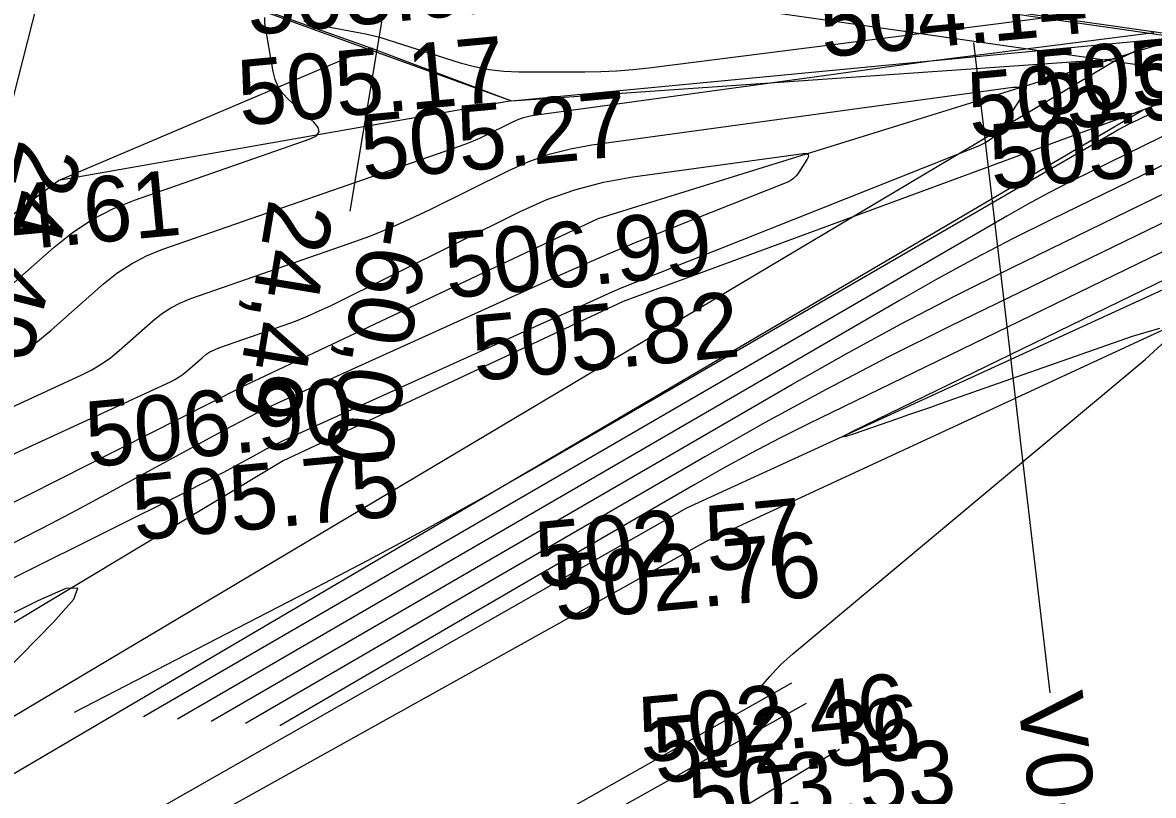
# Model space of a CAD drawing. Extents: x -636600 to -628587, y -1090963 to -1085869.
# Drawn here: x -629709.21 to -629674.68, y -1086755.54 to -1086731.94 of the extents above; entities that cross this region are included whole.
import ezdxf

# ---------------------------------------------------------------- set-up
doc = ezdxf.new("R2010")
doc.units = 0
for name, color, linetype in [('01_PARCELY_NÁVRH_PC', 7, 'Continuous'), ('07_ELEKTRO', 7, 'Continuous'), ('07_OCH_P A POPISY TI', 7, 'Continuous'), ('21', 7, 'Continuous'), ('37', 7, 'Continuous'), ('42', 7, 'Continuous'), ('53', 7, 'Continuous'), ('60', 7, 'Continuous'), ('Ex_Major Contours', 7, 'Continuous'), ('Ex_Minor Contours', 7, 'Continuous'), ('koty_vše', 7, 'Continuous'), ('PARCELY_NÁVRH_SILNICE_ŽELEZNICE', 7, 'Continuous'), ('POLOMERY', 7, 'Continuous'), ('VRCHOLY', 7, 'Continuous')]:
    doc.layers.add(name, color=color, linetype=linetype)

msp = doc.modelspace()

# ---------------------------------------------------------------- linework, layer by layer
at = {"layer": '01_PARCELY_NÁVRH_PC'}
msp.add_lwpolyline([(-629803.313, -1086721.653), (-629799.288, -1086720.046), (-629792, -1086719.624), (-629751.849, -1086721.506), (-629730.281, -1086723.535), (-629716.608, -1086726.252), (-629694.278, -1086734.324), (-629675.728, -1086733.028), (-629621.137, -1086708.4), (-629607.424, -1086709.616), (-629612.267, -1086701.02), (-629618.928, -1086698.099), (-629628.089, -1086701.448), (-629660.598, -1086718.796), (-629669.274, -1086722.478), (-629683.025, -1086725.594), (-629697.718, -1086724.605), (-629730.876, -1086717.615), (-629793.796, -1086713.325), (-629798.847, -1086711.191), (-629802.031, -1086706.728), (-629802.128, -1086710.631)], close=True, dxfattribs=at)
at = {"layer": '07_ELEKTRO'}
msp.add_lwpolyline([(-629847.269, -1086702.319), (-629827.072, -1086714.543), (-629788.496, -1086719.346), (-629753.003, -1086721.475), (-629716.434, -1086726.286), (-629673.584, -1086732.436), (-629608.658, -1086707.914)], dxfattribs=at)
at = {"layer": '07_OCH_P A POPISY TI'}
msp.add_lwpolyline([(-629716.571, -1086727.276), (-629673.467, -1086733.463)], dxfattribs=at)
at = {"layer": '21'}
for p, q in [((-629621.137, -1086708.4), (-629675.728, -1086733.028)), ((-629675.728, -1086733.028), (-629733.206, -1086767.258))]:
    msp.add_line(p, q, dxfattribs=at)
at = {"layer": '37'}
for p, q in [((-629688.328, -1086747.768), (-629661.509, -1086735.362)), ((-629708.633, -1086759.071), (-629688.328, -1086747.768)), ((-629704.736, -1086762.824), (-629685.723, -1086752.104))]:
    msp.add_line(p, q, dxfattribs=at)
at = {"layer": '42'}
msp.add_line((-629716.608, -1086726.252), (-629698.588, -1086732.709), dxfattribs=at)
at = {"layer": '53'}
msp.add_line((-629673.692, -1086732.356), (-629716.608, -1086726.252), dxfattribs=at)
at = {"layer": '60'}
for p, q in [((-629655.319, -1086727.24), (-629675.018, -1086734.609)), ((-629694.278, -1086734.324), (-629673.692, -1086732.356)), ((-629673.692, -1086732.356), (-629691.641, -1086737.924)), ((-629708.112, -1086736.755), (-629698.588, -1086732.709)), ((-629698.588, -1086732.709), (-629694.278, -1086734.324)), ((-629661.624, -1086734.238), (-629688.935, -1086746.76)), ((-629694.278, -1086734.324), (-629708.112, -1086736.755)), ((-629720.349, -1086761.263), (-629675.018, -1086734.609)), ((-629675.018, -1086734.609), (-629690.872, -1086740.453)), ((-629714.199, -1086741.252), (-629708.112, -1086736.755)), ((-629691.641, -1086737.924), (-629702.528, -1086743.072)), ((-629690.872, -1086740.453), (-629701.253, -1086745.323)), ((-629713.73, -1086748.721), (-629702.528, -1086743.072)), ((-629701.253, -1086745.323), (-629716.877, -1086754.691)), ((-629688.935, -1086746.76), (-629709.14, -1086758.265)), ((-629685.282, -1086752.735), (-629704.352, -1086763.38)), ((-629703.211, -1086765.483), (-629684.268, -1086754.127))]:
    msp.add_line(p, q, dxfattribs=at)
at = {"layer": 'Ex_Major Contours'}
for points in [[(-629710.971, -1086741.2), (-629708.247, -1086738.791), (-629707.686, -1086738.341), (-629707.09, -1086737.952), (-629706.458, -1086737.623), (-629705.791, -1086737.354), (-629700.426, -1086735.489), (-629700.236, -1086735.393), (-629700.156, -1086735.275), (-629700.185, -1086735.135), (-629700.323, -1086734.973), (-629701.094, -1086734.283), (-629701.267, -1086734.1), (-629701.404, -1086733.896), (-629701.503, -1086733.672), (-629701.564, -1086733.427), (-629701.81, -1086731.96), (-629701.815, -1086731.779)], [(-629700.62, -1086731.889), (-629700.41, -1086731.947), (-629700.198, -1086731.999), (-629699.984, -1086732.046), (-629699.77, -1086732.088), (-629698.907, -1086732.247), (-629698.692, -1086732.289), (-629698.479, -1086732.339), (-629698.268, -1086732.395), (-629698.058, -1086732.458), (-629695.851, -1086733.159), (-629695.411, -1086733.281), (-629694.965, -1086733.368), (-629694.514, -1086733.42), (-629694.058, -1086733.438), (-629692.04, -1086733.439), (-629691.551, -1086733.432), (-629691.063, -1086733.409), (-629690.576, -1086733.37), (-629690.09, -1086733.316), (-629678.133, -1086731.795)], [(-629674.497, -1086741.277), (-629675.333, -1086741.518), (-629681.16, -1086743.571), (-629681.492, -1086743.688), (-629681.825, -1086743.804), (-629682.158, -1086743.919), (-629682.491, -1086744.034), (-629683.823, -1086744.492), (-629684.075, -1086744.573), (-629684.164, -1086744.587), (-629684.091, -1086744.534), (-629683.856, -1086744.414), (-629663.534, -1086734.533)], [(-629673.921, -1086735.184), (-629676.562, -1086736.469), (-629677.219, -1086736.796), (-629677.87, -1086737.134), (-629678.515, -1086737.485), (-629679.153, -1086737.848), (-629705.519, -1086753.141)], [(-629686.674, -1086752.233), (-629686.388, -1086751.898), (-629686.225, -1086751.716), (-629686.056, -1086751.54), (-629685.879, -1086751.372), (-629685.694, -1086751.212), (-629674.93, -1086742.226), (-629674.295, -1086741.631)]]:
    msp.add_lwpolyline(points, dxfattribs=at)
at = {"layer": 'Ex_Minor Contours'}
for points in [[(-629709.639, -1086742.247), (-629709.186, -1086741.975), (-629708.754, -1086741.67), (-629708.343, -1086741.333), (-629706.742, -1086739.918), (-629706.329, -1086739.586), (-629705.89, -1086739.299), (-629705.424, -1086739.057), (-629704.933, -1086738.859), (-629695.842, -1086735.698), (-629695.644, -1086735.625), (-629695.447, -1086735.546), (-629695.254, -1086735.461), (-629695.063, -1086735.37), (-629694.305, -1086734.994), (-629694.113, -1086734.908), (-629693.915, -1086734.838), (-629693.713, -1086734.785), (-629693.506, -1086734.748), (-629683.26, -1086733.344), (-629682.371, -1086733.223), (-629681.481, -1086733.105), (-629680.591, -1086732.988), (-629679.7, -1086732.874), (-629674.664, -1086732.233)], [(-629713.074, -1086745.305), (-629707.405, -1086742.696), (-629707.1, -1086742.542), (-629706.808, -1086742.367), (-629706.53, -1086742.171), (-629706.266, -1086741.954), (-629705.237, -1086741.044), (-629704.972, -1086740.831), (-629704.689, -1086740.646), (-629704.39, -1086740.491), (-629704.074, -1086740.364), (-629699.242, -1086738.683), (-629698.612, -1086738.453), (-629697.989, -1086738.203), (-629697.375, -1086737.933), (-629696.769, -1086737.644), (-629694.362, -1086736.449), (-629693.753, -1086736.177), (-629693.127, -1086735.956), (-629692.485, -1086735.787), (-629691.828, -1086735.67), (-629678.969, -1086733.908), (-629678.771, -1086733.904), (-629678.667, -1086733.962), (-629678.658, -1086734.08), (-629678.744, -1086734.258), (-629679.275, -1086735.093), (-629679.42, -1086735.287), (-629679.589, -1086735.452), (-629679.782, -1086735.588), (-629680, -1086735.694), (-629690.525, -1086739.879), (-629690.757, -1086739.973), (-629690.988, -1086740.069), (-629691.218, -1086740.169), (-629691.446, -1086740.27), (-629692.586, -1086740.786), (-629693.271, -1086741.096), (-629700.989, -1086744.589), (-629701.259, -1086744.713), (-629701.525, -1086744.843), (-629701.79, -1086744.977), (-629702.052, -1086745.117), (-629703.094, -1086745.683), (-629703.356, -1086745.823), (-629703.618, -1086745.962), (-629703.882, -1086746.097), (-629704.147, -1086746.231), (-629714.456, -1086751.369)], [(-629674.655, -1086734.662), (-629674.791, -1086734.728), (-629675.336, -1086734.993), (-629675.472, -1086735.06), (-629675.606, -1086735.13), (-629675.739, -1086735.203), (-629675.871, -1086735.277), (-629693.308, -1086745.392), (-629695.082, -1086746.406), (-629696.869, -1086747.398), (-629698.667, -1086748.367), (-629700.477, -1086749.314), (-629707.636, -1086753.002)], [(-629666.187, -1086734.943), (-629685.213, -1086744.194), (-629686.092, -1086744.631), (-629686.962, -1086745.084), (-629687.825, -1086745.553), (-629688.679, -1086746.038), (-629692.077, -1086748.01), (-629692.927, -1086748.503), (-629693.776, -1086748.996), (-629694.625, -1086749.49), (-629695.474, -1086749.985), (-629701.355, -1086753.412)], [(-629668.84, -1086735.353), (-629680.884, -1086741.209), (-629682.786, -1086742.155), (-629684.669, -1086743.136), (-629686.534, -1086744.15), (-629688.381, -1086745.199), (-629696.179, -1086749.722), (-629697.793, -1086750.659), (-629699.405, -1086751.596), (-629701.018, -1086752.534), (-629702.407, -1086753.344)], [(-629713.381, -1086746.901), (-629704.696, -1086742.905), (-629704.56, -1086742.836), (-629704.43, -1086742.758), (-629704.307, -1086742.671), (-629704.19, -1086742.575), (-629703.732, -1086742.171), (-629703.614, -1086742.076), (-629703.489, -1086741.994), (-629703.356, -1086741.925), (-629703.215, -1086741.868), (-629701.254, -1086741.186), (-629700.881, -1086741.05), (-629700.513, -1086740.902), (-629700.151, -1086740.743), (-629699.793, -1086740.572), (-629694.035, -1086737.714), (-629693.203, -1086737.341), (-629692.349, -1086737.04), (-629691.473, -1086736.809), (-629690.576, -1086736.649), (-629685.369, -1086735.936), (-629685.271, -1086735.934), (-629685.22, -1086735.963), (-629685.215, -1086736.021), (-629685.258, -1086736.109), (-629685.52, -1086736.523), (-629685.592, -1086736.619), (-629685.676, -1086736.701), (-629685.771, -1086736.768), (-629685.879, -1086736.82), (-629689.902, -1086738.42), (-629690.609, -1086738.706), (-629691.312, -1086738.999), (-629692.012, -1086739.302), (-629692.708, -1086739.612), (-629697.243, -1086741.664), (-629698.211, -1086742.102), (-629699.179, -1086742.54), (-629701.116, -1086743.416), (-629701.598, -1086743.64), (-629702.076, -1086743.872), (-629702.55, -1086744.113), (-629703.019, -1086744.362), (-629706.806, -1086746.419), (-629707.576, -1086746.833), (-629708.349, -1086747.24), (-629709.126, -1086747.64), (-629709.907, -1086748.033)], [(-629673.05, -1086735.641), (-629677.788, -1086737.944), (-629678.967, -1086738.531), (-629680.134, -1086739.139), (-629681.291, -1086739.768), (-629682.436, -1086740.418), (-629704.486, -1086753.208)], [(-629703.453, -1086753.275), (-629702.677, -1086752.825), (-629685.718, -1086742.988), (-629684.066, -1086742.05), (-629682.399, -1086741.143), (-629680.714, -1086740.266), (-629679.014, -1086739.42), (-629671.492, -1086735.763)], [(-629710.785, -1086752.797), (-629708.272, -1086750.251), (-629707.649, -1086749.548), (-629707.521, -1086749.205), (-629707.888, -1086749.219), (-629708.749, -1086749.593), (-629714.669, -1086752.543)]]:
    msp.add_lwpolyline(points, dxfattribs=at)
at = {"layer": 'PARCELY_NÁVRH_SILNICE_ŽELEZNICE'}
msp.add_lwpolyline([(-629366.006, -1086607.22), (-629405.307, -1086632.379), (-629423.3, -1086640.472), (-629463.758, -1086656.857), (-629571.108, -1086696.08), (-629607.424, -1086709.616), (-629621.137, -1086708.4), (-629675.728, -1086733.028), (-629733.206, -1086767.258), (-629768.853, -1086794.803), (-629810.128, -1086847.603), (-629834.163, -1086883.842), (-629844.586, -1086900.055), (-629847.263, -1086904.22)], dxfattribs=at)
at = {"layer": 'POLOMERY'}
for points in [[(-629707.323, -1086725.643), (-629709.786, -1086735.335)], [(-629697.57, -1086727.834), (-629699.217, -1086737.698)]]:
    msp.add_lwpolyline(points, dxfattribs=at)
at = {"layer": 'VRCHOLY'}
msp.add_lwpolyline([(-629680.179, -1086732.539), (-629677.844, -1086752.403)], dxfattribs=at)

# ---------------------------------------------------------------- texts
at = {"layer": 'koty_vše'}
for s, p in [('503.92', (-629702.299, -1086732.324)), ('504.14', (-629684.775, -1086733.002)), ('505.64', (-629678.272, -1086734.793)), ('505.17', (-629702.548, -1086735.089)), ('505.92', (-629680.261, -1086735.462)), ('505.27', (-629698.803, -1086736.757)), ('505.63', (-629679.597, -1086737.047)), ('504.61', (-629712.456, -1086739.171)), ('506.99', (-629696.236, -1086740.363)), ('505.82', (-629695.396, -1086742.886)), ('506.90', (-629707.202, -1086745.518)), ('505.75', (-629705.778, -1086747.755)), ('502.57', (-629693.46, -1086749.193)), ('502.76', (-629692.908, -1086750.206)), ('502.46', (-629690.302, -1086754.541)), ('502.36', (-629689.862, -1086755.173)), ('503.53', (-629688.792, -1086756.559))]:
    msp.add_text(s, height=2, rotation=5.3515, dxfattribs=at).set_placement(p)
at = {"layer": 'POLOMERY'}
for s, rotation, p in [('24,49', 255.7447, (-629709.301, -1086735.458)), ('24,49', 260.5194, (-629701.683, -1086737.286)), ('-60,00', 260.5194, (-629698.724, -1086737.78))]:
    msp.add_text(s, height=2, rotation=rotation, dxfattribs=at).set_placement(p)
at = {"layer": 'VRCHOLY'}
msp.add_text('V0+127,36', height=2, rotation=276.703, dxfattribs=at).set_placement((-629678.837, -1086752.519))

doc.saveas('drawing.dxf')
